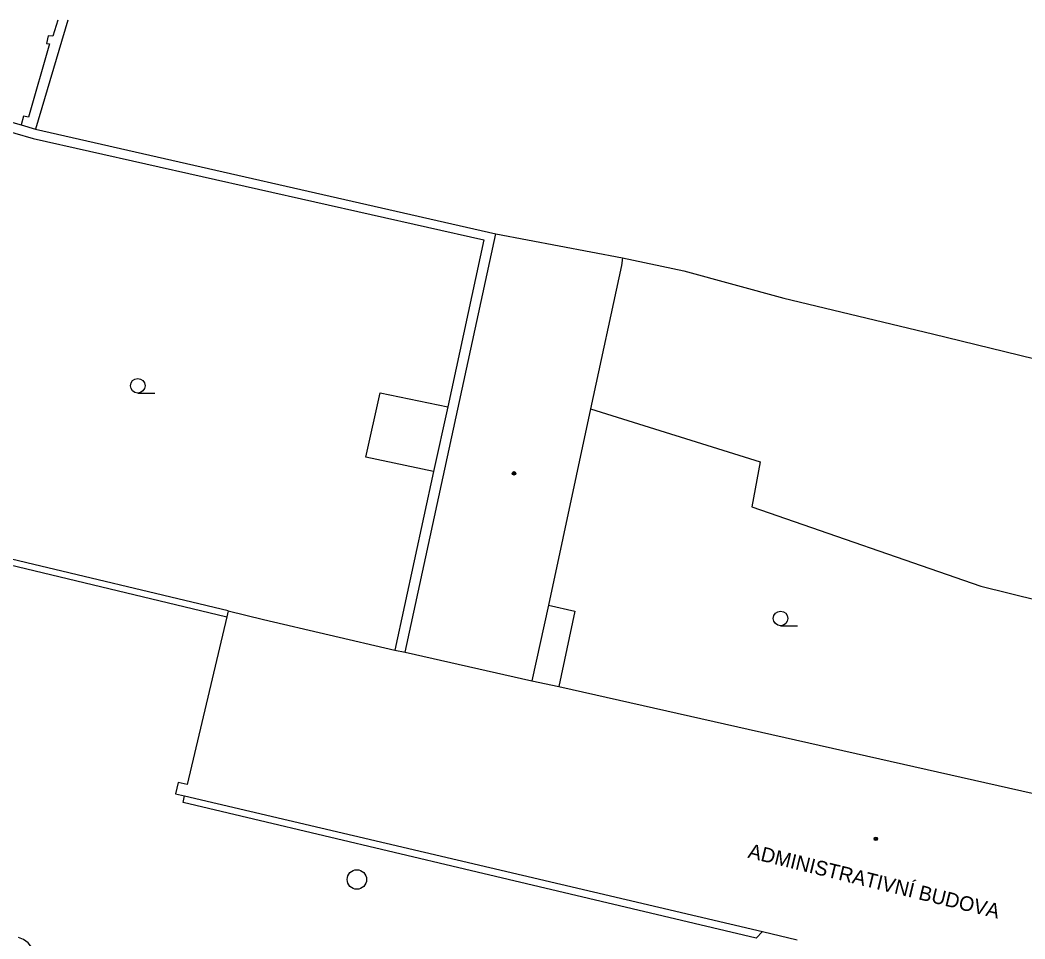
# Model space of a CAD drawing. Extents: x -598932 to -598196, y -1162207 to -1161504.
# Drawn here: x -598547.9 to -598496.2, y -1161552.4 to -1161505.2 of the extents above; entities that cross this region are included whole.
import ezdxf

# ---------------------------------------------------------------- set-up
doc = ezdxf.new("R2010")
doc.units = 0
for name, color, linetype in [('DOP - kresba z DSPS bez soueadnic', 7, 'Continuous'), ('DOP - rozhrani ploch obecne', 7, 'Continuous'), ('Level 27', 7, 'Continuous'), ('Level 36', 7, 'Continuous'), ('Level 39', 7, 'Continuous'), ('TM - budovy zdene_ betonove - VP', 7, 'Continuous'), ('TM - komunikace - VP', 7, 'Continuous'), ('TM - popis objektu', 7, 'Continuous'), ('TM - rozhrani ploch obecne - VP', 7, 'Continuous')]:
    doc.layers.add(name, color=color, linetype=linetype)

msp = doc.modelspace()

# ---------------------------------------------------------------- linework, layer by layer
at = {"layer": 'DOP - kresba z DSPS bez soueadnic'}
for points in [[(-598545.983, -1161505.182), (-598546.23, -1161506.01)], [(-598546.4, -1161506.41), (-598547.49, -1161510.17)], [(-598546.48, -1161505.99), (-598546.57, -1161506.38)], [(-598546.57, -1161506.38), (-598546.4, -1161506.41)], [(-598546.23, -1161506.01), (-598546.48, -1161505.99)], [(-598558.58, -1161507.98), (-598547.24, -1161511.27)], [(-598547.75, -1161510.13), (-598547.87, -1161510.57)], [(-598547.49, -1161510.17), (-598547.75, -1161510.13)], [(-598547.24, -1161511.27), (-598524.07, -1161516.48)], [(-598524.07, -1161516.48), (-598525.93, -1161525.07)], [(-598530.14, -1161527.66), (-598529.4, -1161524.35)], [(-598529.4, -1161524.35), (-598525.93, -1161525.07)], [(-598525.93, -1161525.07), (-598526.66, -1161528.4)], [(-598526.66, -1161528.4), (-598530.14, -1161527.66)], [(-598526.66, -1161528.4), (-598528.65, -1161537.6)], [(-598520.75, -1161535.28), (-598519.39, -1161535.58)], [(-598519.39, -1161535.58), (-598520.22, -1161539.46)]]:
    msp.add_lwpolyline(points, dxfattribs=at)
at = {"layer": 'DOP - rozhrani ploch obecne'}
for points in [[(-598545.465, -1161505.182), (-598547.13, -1161510.79)], [(-598558.51, -1161507.54), (-598547.87, -1161510.57)], [(-598547.87, -1161510.57), (-598547.13, -1161510.79)], [(-598547.13, -1161510.79), (-598523.46, -1161516.17)], [(-598516.94, -1161517.41), (-598513.78, -1161518.08)], [(-598513.78, -1161518.08), (-598508.64, -1161519.48)], [(-598508.64, -1161519.48), (-598501, -1161521.32)], [(-598501, -1161521.32), (-598453.91, -1161532.83)], [(-598518.58, -1161525.18), (-598509.86, -1161527.91)], [(-598509.86, -1161527.91), (-598510.29, -1161530.22)], [(-598510.29, -1161530.22), (-598498.51, -1161534.3)], [(-598498.51, -1161534.3), (-598492.55, -1161535.78)]]:
    msp.add_lwpolyline(points, dxfattribs=at)
at = {"layer": 'Level 27'}
msp.add_circle((-598530.6, -1161549.39), 0.5, dxfattribs=at)
at = {"layer": 'Level 36'}
for p, q in [((-598541.87, -1161524.365), (-598540.995, -1161524.365)), ((-598508.81, -1161536.335), (-598507.935, -1161536.335))]:
    msp.add_line(p, q, dxfattribs=at)
for centre in [(-598541.87, -1161523.99), (-598508.81, -1161535.96)]:
    msp.add_circle(centre, 0.375, dxfattribs=at)
at = {"layer": 'Level 39'}
for centre, radius in [((-598522.52, -1161528.5), 0.09), ((-598522.52, -1161528.5), 0.0398), ((-598503.91, -1161547.3), 0.09), ((-598503.91, -1161547.3), 0.0398)]:
    msp.add_circle(centre, radius, dxfattribs=at)
at = {"layer": 'TM - budovy zdene_ betonove - VP'}
for points in [[(-598528.11, -1161537.69), (-598523.46, -1161516.17)], [(-598523.46, -1161516.17), (-598516.94, -1161517.41)], [(-598516.99, -1161517.8), (-598518.58, -1161525.18)], [(-598516.94, -1161517.41), (-598516.99, -1161517.8)], [(-598518.58, -1161525.18), (-598520.75, -1161535.28)], [(-598520.75, -1161535.28), (-598521.61, -1161539.17)], [(-598537.29, -1161535.88), (-598539.32, -1161544.51)], [(-598537.22, -1161535.57), (-598537.29, -1161535.88)], [(-598537.22, -1161535.57), (-598535.41, -1161536.01)], [(-598535.41, -1161536.01), (-598528.65, -1161537.6)], [(-598528.65, -1161537.6), (-598528.11, -1161537.69)], [(-598528.11, -1161537.69), (-598521.61, -1161539.17)], [(-598521.61, -1161539.17), (-598520.22, -1161539.46)], [(-598520.22, -1161539.46), (-598495.18, -1161545.1)], [(-598539.79, -1161544.4), (-598539.92, -1161544.98)], [(-598539.32, -1161544.51), (-598539.79, -1161544.4)], [(-598539.92, -1161544.98), (-598539.46, -1161545.09)], [(-598539.46, -1161545.09), (-598509.74, -1161552.07)], [(-598509.74, -1161552.07), (-598507.96, -1161552.49)]]:
    msp.add_lwpolyline(points, dxfattribs=at)
at = {"layer": 'TM - komunikace - VP'}
for points in [[(-598554.79, -1161548.47), (-598554.03, -1161547.95), (-598551.87, -1161546.64), (-598551.53, -1161546.37), (-598551.3, -1161545.86), (-598548.5, -1161533.18), (-598537.29, -1161535.88)], [(-598547.46, -1161554.74), (-598547.23, -1161553.77), (-598547.18, -1161553.46), (-598547.21, -1161553.15), (-598547.33, -1161552.87), (-598547.51, -1161552.65), (-598547.75, -1161552.48), (-598548.01, -1161552.37)]]:
    msp.add_lwpolyline(points, dxfattribs=at)
at = {"layer": 'TM - rozhrani ploch obecne - VP'}
for points in [[(-598537.22, -1161535.57), (-598548.73, -1161532.82)], [(-598509.74, -1161552.07), (-598510.07, -1161552.4), (-598525.07, -1161548.85), (-598539.54, -1161545.42), (-598539.46, -1161545.09)]]:
    msp.add_lwpolyline(points, dxfattribs=at)

# ---------------------------------------------------------------- texts
at = {"layer": 'TM - popis objektu'}
msp.add_text('ADMINISTRATIVNÍ BUDOVA', height=0.75, rotation=346.29, dxfattribs=at).set_placement((-598510.53, -1161548.26))

doc.saveas('drawing.dxf')
